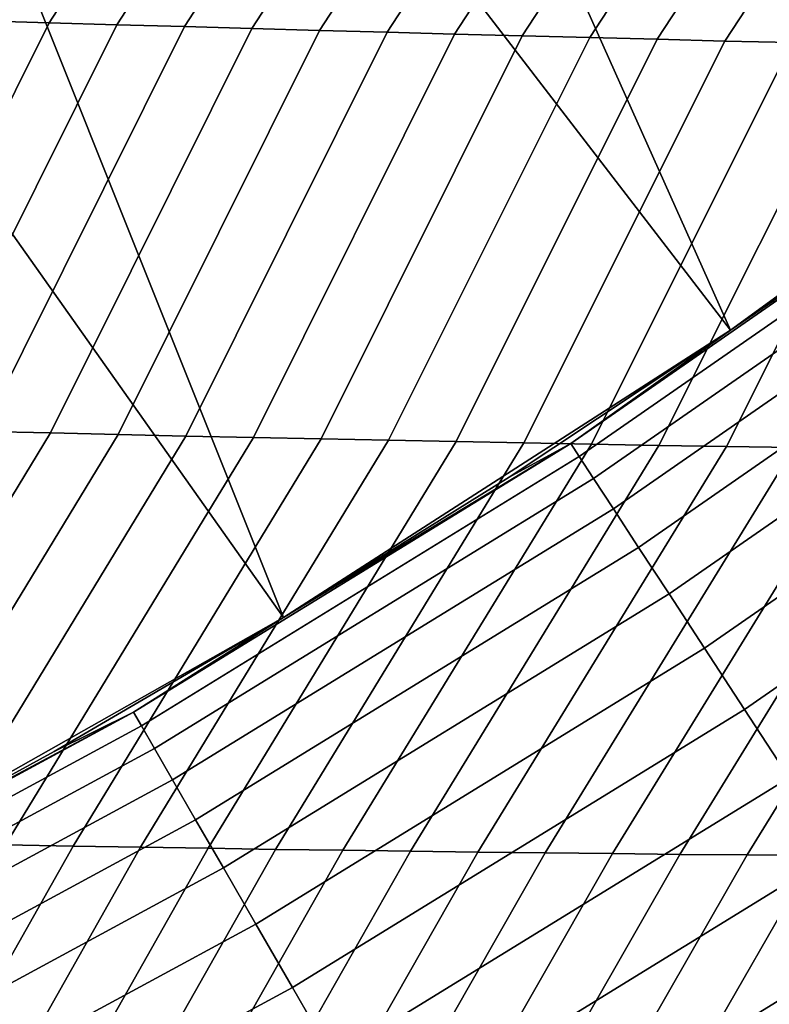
# Model space of a CAD drawing. Header units: metres. Extents: x -109 to 109, y -100 to 58.
# Tile 341 of 642: x 6.59 to 7.68, y -24.92 to -23.49. Entities that reach past the tile are written whole.
import ezdxf

# ---------------------------------------------------------------- set-up
doc = ezdxf.new("R2010")
doc.units = ezdxf.units.M
doc.layers.add('solid_21_062_100_XXX', color=7, linetype='CONTINUOUS')

msp = doc.modelspace()

# ---------------------------------------------------------------- linework, layer by layer
at = {"layer": 'solid_21_062_100_XXX'}
for points in [[(7.619986, -23.943869, 45.097431), (8.24378, -23.490654, 45.097431), (7.281698, -22.338179, 46.597431), (6.995806, -22.549805, 46.597431)], [(7.619986, -23.943869, 45.097431), (6.995806, -22.549805, 46.597431), (6.703761, -22.752863, 46.597431)], [(6.971311, -24.360744, 45.097431), (7.619986, -23.943869, 45.097431), (6.703761, -22.752863, 46.597431), (6.405731, -22.947245, 46.597431)], [(6.533308, -23.49518, -20.071606), (6.435204, -23.492203, -20.079151), (6.810514, -22.913855, -20.192656), (6.908528, -22.917299, -20.187819)], [(6.631397, -23.498106, -20.064053), (6.533308, -23.49518, -20.071606), (6.908528, -22.917299, -20.187819), (7.006544, -22.920715, -20.182968)], [(6.729471, -23.500977, -20.056496), (6.631397, -23.498106, -20.064053), (7.006544, -22.920715, -20.182968), (7.104561, -22.924099, -20.178106)], [(6.82753, -23.503798, -20.048931), (6.729471, -23.500977, -20.056496), (7.104561, -22.924099, -20.178106), (7.202578, -22.927452, -20.173231)], [(6.925575, -23.506567, -20.041361), (6.82753, -23.503798, -20.048931), (7.202578, -22.927452, -20.173231), (7.300596, -22.930777, -20.168344)], [(7.023606, -23.509285, -20.033783), (6.925575, -23.506567, -20.041361), (7.300596, -22.930777, -20.168344), (7.398612, -22.934072, -20.163446)], [(7.121622, -23.511955, -20.026199), (7.023606, -23.509285, -20.033783), (7.398612, -22.934072, -20.163446), (7.496628, -22.93734, -20.158537)], [(7.219623, -23.514576, -20.01861), (7.121622, -23.511955, -20.026199), (7.496628, -22.93734, -20.158537), (7.594643, -22.940578, -20.153614)], [(7.31761, -23.517151, -20.011011), (7.219623, -23.514576, -20.01861), (7.594643, -22.940578, -20.153614), (7.692655, -22.943789, -20.14868)], [(7.415583, -23.519676, -20.003408), (7.31761, -23.517151, -20.011011), (7.692655, -22.943789, -20.14868), (7.790664, -22.946972, -20.143732)], [(6.971311, -24.360744, 45.097431), (6.405731, -22.947245, 46.597431), (6.102353, -23.132538, 46.597431)], [(7.51354, -23.522158, -19.995796), (7.415583, -23.519676, -20.003408), (7.790664, -22.946972, -20.143732), (7.88867, -22.950129, -20.138773)], [(7.611484, -23.524591, -19.988178), (7.51354, -23.522158, -19.995796), (7.88867, -22.950129, -20.138773), (7.986672, -22.953259, -20.133801)], [(7.709412, -23.526981, -19.980553), (7.611484, -23.524591, -19.988178), (7.986672, -22.953259, -20.133801), (8.084671, -22.95636, -20.128815)], [(6.300118, -24.739786, 45.097431), (6.971311, -24.360744, 45.097431), (6.102353, -23.132538, 46.597431), (5.793635, -23.308748, 46.597431)], [(6.533308, -23.49518, -20.071606), (6.631397, -23.498106, -20.064053), (6.338277, -24.085772, -19.974592), (6.239952, -24.083218, -19.984903)], [(6.631397, -23.498106, -20.064053), (6.729471, -23.500977, -20.056496), (6.436573, -24.088249, -19.964279), (6.338277, -24.085772, -19.974592)], [(7.935101, -23.721729, 31.752131), (8.243747, -23.490681, 31.752131), (8.24378, -23.490654, 45.097431), (7.619986, -23.943869, 45.097431)], [(6.729471, -23.500977, -20.056496), (6.82753, -23.503798, -20.048931), (6.534839, -24.090656, -19.953966), (6.436573, -24.088249, -19.964279)], [(6.82753, -23.503798, -20.048931), (6.925575, -23.506567, -20.041361), (6.633077, -24.092991, -19.943651), (6.534839, -24.090656, -19.953966)], [(6.925575, -23.506567, -20.041361), (7.023606, -23.509285, -20.033783), (6.731286, -24.095255, -19.933334), (6.633077, -24.092991, -19.943651)], [(7.023606, -23.509285, -20.033783), (7.121622, -23.511955, -20.026199), (6.829468, -24.09745, -19.923016), (6.731286, -24.095255, -19.933334)], [(7.121622, -23.511955, -20.026199), (7.219623, -23.514576, -20.01861), (6.927624, -24.099577, -19.912693), (6.829468, -24.09745, -19.923016)], [(7.219623, -23.514576, -20.01861), (7.31761, -23.517151, -20.011011), (7.025753, -24.101637, -19.90237), (6.927624, -24.099577, -19.912693)], [(7.31761, -23.517151, -20.011011), (7.415583, -23.519676, -20.003408), (7.123855, -24.10363, -19.892044), (7.025753, -24.101637, -19.90237)], [(7.415583, -23.519676, -20.003408), (7.51354, -23.522158, -19.995796), (7.221932, -24.105558, -19.881714), (7.123855, -24.10363, -19.892044)], [(7.51354, -23.522158, -19.995796), (7.611484, -23.524591, -19.988178), (7.319983, -24.107422, -19.871384), (7.221932, -24.105558, -19.881714)], [(7.611484, -23.524591, -19.988178), (7.709412, -23.526981, -19.980553), (7.418009, -24.109222, -19.86105), (7.319983, -24.107422, -19.871384)], [(7.709412, -23.526981, -19.980553), (7.807325, -23.529325, -19.972919), (7.516011, -24.11096, -19.850712), (7.418009, -24.109222, -19.86105)], [(7.807325, -23.529325, -19.972919), (7.905223, -23.531626, -19.965279), (7.613987, -24.112635, -19.840372), (7.516011, -24.11096, -19.850712)], [(7.905223, -23.531626, -19.965279), (8.003106, -23.533882, -19.957632), (7.711938, -24.114246, -19.830029), (7.613987, -24.112635, -19.840372)], [(7.999683, -23.683962, 31.57782), (7.619984, -23.943871, 31.752131), (7.387963, -24.108118, 31.57782)], [(7.999683, -23.683962, 31.57782), (7.387963, -24.108118, 31.57782), (7.400435, -24.127211, 31.404663), (8.013188, -23.702335, 31.404663)], [(7.999683, -23.683962, 31.57782), (7.935101, -23.721729, 31.752131), (7.619984, -23.943871, 31.752131)], [(8.013188, -23.702335, 31.404663), (7.400435, -24.127211, 31.404663), (7.421123, -24.158875, 31.234156), (8.035589, -23.732813, 31.234156)], [(7.619984, -23.943871, 31.752131), (7.935101, -23.721729, 31.752131), (7.619986, -23.943869, 45.097431)], [(8.035589, -23.732813, 31.234156), (7.421123, -24.158875, 31.234156), (7.449868, -24.202871, 31.067598), (8.066714, -23.77516, 31.067598)], [(8.066714, -23.77516, 31.067598), (7.449868, -24.202871, 31.067598), (7.486451, -24.258867, 30.906261), (8.106326, -23.829054, 30.906261)], [(8.106326, -23.829054, 30.906261), (7.486451, -24.258867, 30.906261), (7.530593, -24.326431, 30.751375), (8.154123, -23.894085, 30.751375)], [(8.154123, -23.894085, 30.751375), (7.530593, -24.326431, 30.751375), (7.581958, -24.40505, 30.60412), (8.209741, -23.969755, 30.60412)], [(7.298651, -24.156923, 31.752131), (7.619984, -23.943871, 31.752131), (7.619986, -23.943869, 45.097431), (6.971311, -24.360744, 45.097431)], [(7.387963, -24.108118, 31.57782), (7.619984, -23.943871, 31.752131), (7.298651, -24.156923, 31.752131)], [(8.209741, -23.969755, 30.60412), (7.581958, -24.40505, 30.60412), (7.640153, -24.494125, 30.46562), (8.272755, -24.055489, 30.46562)], [(8.272755, -24.055489, 30.46562), (7.640153, -24.494125, 30.46562), (7.704735, -24.592976, 30.336931), (8.342684, -24.150631, 30.336931)], [(6.534839, -24.090656, -19.953966), (6.633077, -24.092991, -19.943651), (6.273818, -24.684484, -19.888788), (6.175667, -24.682383, -19.901846)], [(6.633077, -24.092991, -19.943651), (6.731286, -24.095255, -19.933334), (6.371927, -24.686493, -19.875732), (6.273818, -24.684484, -19.888788)], [(6.731286, -24.095255, -19.933334), (6.829468, -24.09745, -19.923016), (6.469997, -24.688414, -19.862679), (6.371927, -24.686493, -19.875732)], [(6.829468, -24.09745, -19.923016), (6.927624, -24.099577, -19.912693), (6.568028, -24.690247, -19.849625), (6.469997, -24.688414, -19.862679)], [(6.927624, -24.099577, -19.912693), (7.025753, -24.101637, -19.90237), (6.666021, -24.691992, -19.836573), (6.568028, -24.690247, -19.849625)], [(7.025753, -24.101637, -19.90237), (7.123855, -24.10363, -19.892044), (6.763977, -24.693653, -19.823523), (6.666021, -24.691992, -19.836573)], [(7.387963, -24.108118, 31.57782), (6.971366, -24.360712, 31.752131), (6.753805, -24.497934, 31.57782)], [(7.387963, -24.108118, 31.57782), (6.753805, -24.497934, 31.57782), (6.765207, -24.517683, 31.404663), (7.400435, -24.127211, 31.404663)], [(7.123855, -24.10363, -19.892044), (7.221932, -24.105558, -19.881714), (6.861896, -24.695229, -19.810474), (6.763977, -24.693653, -19.823523)], [(7.221932, -24.105558, -19.881714), (7.319983, -24.107422, -19.871384), (6.959778, -24.696722, -19.797426), (6.861896, -24.695229, -19.810474)], [(7.319983, -24.107422, -19.871384), (7.418009, -24.109222, -19.86105), (7.057626, -24.698132, -19.784378), (6.959778, -24.696722, -19.797426)], [(7.387963, -24.108118, 31.57782), (7.298651, -24.156923, 31.752131), (6.971366, -24.360712, 31.752131)], [(7.418009, -24.109222, -19.86105), (7.516011, -24.11096, -19.850712), (7.155439, -24.699461, -19.771332), (7.057626, -24.698132, -19.784378)], [(7.516011, -24.11096, -19.850712), (7.613987, -24.112635, -19.840372), (7.253218, -24.700708, -19.758287), (7.155439, -24.699461, -19.771332)], [(7.613987, -24.112635, -19.840372), (7.711938, -24.114246, -19.830029), (7.350963, -24.701878, -19.745241), (7.253218, -24.700708, -19.758287)], [(7.711938, -24.114246, -19.830029), (7.809865, -24.115799, -19.819683), (7.448674, -24.702967, -19.732197), (7.350963, -24.701878, -19.745241)], [(7.400435, -24.127211, 31.404663), (6.765207, -24.517683, 31.404663), (6.784119, -24.55044, 31.234156), (7.421123, -24.158875, 31.234156)], [(7.809865, -24.115799, -19.819683), (7.907768, -24.117289, -19.809336), (7.546352, -24.703978, -19.719154), (7.448674, -24.702967, -19.732197)], [(7.907768, -24.117289, -19.809336), (8.005646, -24.118719, -19.798985), (7.643998, -24.70491, -19.706112), (7.546352, -24.703978, -19.719154)], [(8.005646, -24.118719, -19.798985), (8.103499, -24.120089, -19.78863), (7.741611, -24.705767, -19.693069), (7.643998, -24.70491, -19.706112)], [(6.971366, -24.360712, 31.752131), (7.298651, -24.156923, 31.752131), (6.971311, -24.360744, 45.097431)], [(7.421123, -24.158875, 31.234156), (6.784119, -24.55044, 31.234156), (6.810397, -24.595953, 31.067598), (7.449868, -24.202871, 31.067598)], [(7.449868, -24.202871, 31.067598), (6.810397, -24.595953, 31.067598), (6.84384, -24.653879, 30.906261), (7.486451, -24.258867, 30.906261)], [(7.486451, -24.258867, 30.906261), (6.84384, -24.653879, 30.906261), (6.884193, -24.723772, 30.751375), (7.530593, -24.326431, 30.751375)], [(7.530593, -24.326431, 30.751375), (6.884193, -24.723772, 30.751375), (6.931149, -24.805101, 30.60412), (7.581958, -24.40505, 30.60412)], [(6.971366, -24.360712, 31.752131), (6.971311, -24.360744, 45.097431), (6.300118, -24.739786, 45.097431), (6.638394, -24.555073, 31.752131)], [(6.753805, -24.497934, 31.57782), (6.971366, -24.360712, 31.752131), (6.638394, -24.555073, 31.752131)], [(7.581958, -24.40505, 30.60412), (6.931149, -24.805101, 30.60412), (6.984348, -24.897245, 30.46562), (7.640153, -24.494125, 30.46562)], [(6.753805, -24.497934, 31.57782), (6.300009, -24.739845, 31.752131), (6.099137, -24.852222, 31.57782)], [(6.753805, -24.497934, 31.57782), (6.099137, -24.852222, 31.57782), (6.109434, -24.87257, 31.404663), (6.765207, -24.517683, 31.404663)], [(6.753805, -24.497934, 31.57782), (6.638394, -24.555073, 31.752131), (6.300009, -24.739845, 31.752131)], [(7.640153, -24.494125, 30.46562), (6.984348, -24.897245, 30.46562), (7.043387, -24.999504, 30.336931), (7.704735, -24.592976, 30.336931)], [(6.765207, -24.517683, 31.404663), (6.109434, -24.87257, 31.404663), (6.126513, -24.906319, 31.234156), (6.784119, -24.55044, 31.234156)], [(6.784119, -24.55044, 31.234156), (6.126513, -24.906319, 31.234156), (6.150243, -24.953211, 31.067598), (6.810397, -24.595953, 31.067598)], [(6.300009, -24.739845, 31.752131), (6.638394, -24.555073, 31.752131), (6.300118, -24.739786, 45.097431)], [(6.810397, -24.595953, 31.067598), (6.150243, -24.953211, 31.067598), (6.180444, -25.01289, 30.906261), (6.84384, -24.653879, 30.906261)], [(7.704735, -24.592976, 30.336931), (7.043387, -24.999504, 30.336931), (7.107814, -25.111095, 30.219034), (7.775212, -24.700848, 30.219034)], [(6.84384, -24.653879, 30.906261), (6.180444, -25.01289, 30.906261), (6.216886, -25.0849, 30.751375), (6.884193, -24.723772, 30.751375)], [(6.568028, -24.690247, -19.849625), (6.666021, -24.691992, -19.836573), (6.329312, -25.288593, -19.805332), (6.231663, -25.287012, -19.821098)], [(6.666021, -24.691992, -19.836573), (6.763977, -24.693653, -19.823523), (6.426913, -25.290071, -19.789568), (6.329312, -25.288593, -19.805332)], [(6.763977, -24.693653, -19.823523), (6.861896, -24.695229, -19.810474), (6.524467, -25.291447, -19.773809), (6.426913, -25.290071, -19.789568)], [(6.861896, -24.695229, -19.810474), (6.959778, -24.696722, -19.797426), (6.621976, -25.292721, -19.758055), (6.524467, -25.291447, -19.773809)], [(6.959778, -24.696722, -19.797426), (7.057626, -24.698132, -19.784378), (6.71944, -25.293896, -19.742302), (6.621976, -25.292721, -19.758055)], [(7.057626, -24.698132, -19.784378), (7.155439, -24.699461, -19.771332), (6.81686, -25.29497, -19.726555), (6.71944, -25.293896, -19.742302)], [(7.155439, -24.699461, -19.771332), (7.253218, -24.700708, -19.758287), (6.914237, -25.295946, -19.71081), (6.81686, -25.29497, -19.726555)], [(7.253218, -24.700708, -19.758287), (7.350963, -24.701878, -19.745241), (7.01157, -25.296825, -19.695068), (6.914237, -25.295946, -19.71081)], [(7.350963, -24.701878, -19.745241), (7.448674, -24.702967, -19.732197), (7.108863, -25.297609, -19.679331), (7.01157, -25.296825, -19.695068)], [(7.775212, -24.700848, 30.219034), (7.107814, -25.111095, 30.219034), (7.177139, -25.231169, 30.112827), (7.851046, -24.816919, 30.112827)], [(7.448674, -24.702967, -19.732197), (7.546352, -24.703978, -19.719154), (7.206114, -25.298298, -19.663597), (7.108863, -25.297609, -19.679331)], [(7.546352, -24.703978, -19.719154), (7.643998, -24.70491, -19.706112), (7.303325, -25.298891, -19.647865), (7.206114, -25.298298, -19.663597)], [(7.643998, -24.70491, -19.706112), (7.741611, -24.705767, -19.693069), (7.400495, -25.299389, -19.632137), (7.303325, -25.298891, -19.647865)], [(7.741611, -24.705767, -19.693069), (7.839191, -24.706545, -19.680027), (7.497625, -25.299795, -19.616413), (7.400495, -25.299389, -19.632137)], [(7.839191, -24.706545, -19.680027), (7.93674, -24.707249, -19.666986), (7.594716, -25.300108, -19.600693), (7.497625, -25.299795, -19.616413)], [(7.93674, -24.707249, -19.666986), (8.034257, -24.707874, -19.653946), (7.691767, -25.300327, -19.584974), (7.594716, -25.300108, -19.600693)], [(6.884193, -24.723772, 30.751375), (6.216886, -25.0849, 30.751375), (6.259289, -25.168694, 30.60412), (6.931149, -24.805101, 30.60412)], [(6.931149, -24.805101, 30.60412), (6.259289, -25.168694, 30.60412), (6.307333, -25.263628, 30.46562), (6.984348, -24.897245, 30.46562)], [(7.851046, -24.816919, 30.112827), (7.177139, -25.231169, 30.112827), (7.714465, -25.077501, 30.020081)], [(6.984348, -24.897245, 30.46562), (6.307333, -25.263628, 30.46562), (6.360649, -25.368984, 30.336931), (7.043387, -24.999504, 30.336931)]]:
    msp.add_3dface(points, dxfattribs=at)

doc.saveas('drawing.dxf')
